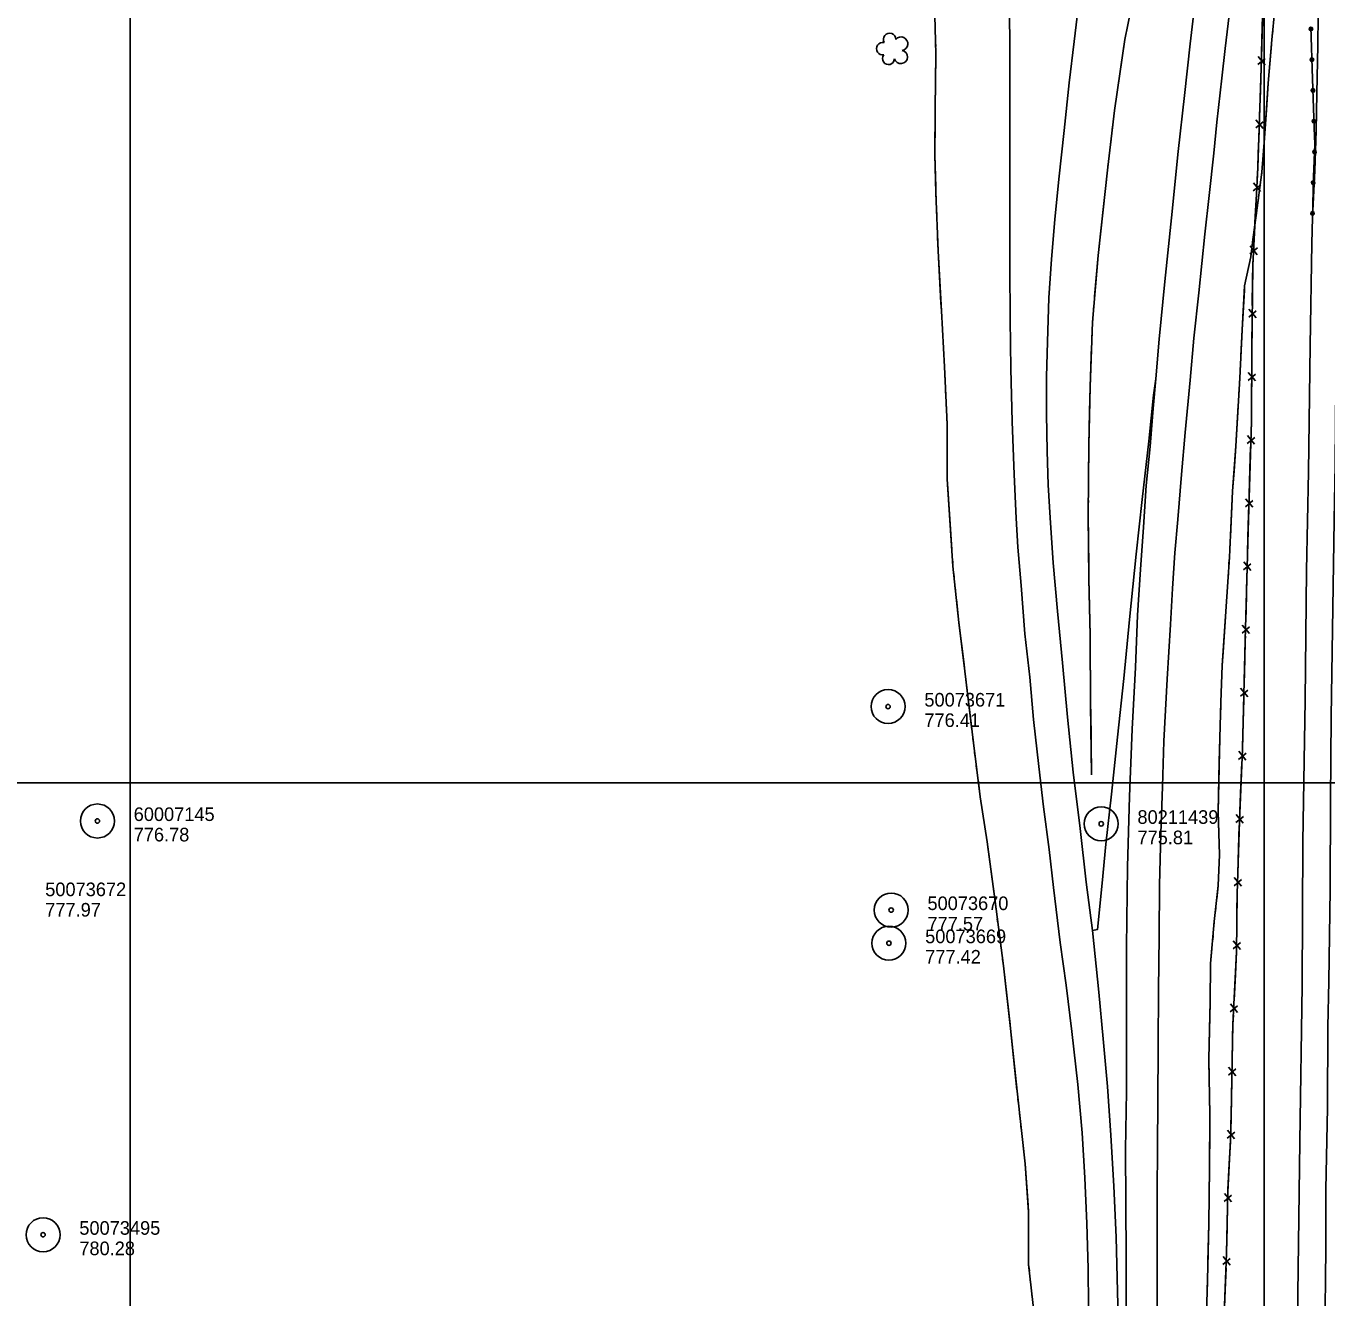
# Model space of a CAD drawing. Extents: x 591954 to 597000, y 198576 to 213500.
# Drawn here: x 593454 to 594027, y 205273 to 205834 of the extents above; entities that cross this region are included whole.
import ezdxf

# ---------------------------------------------------------------- set-up
doc = ezdxf.new("R2010")
doc.units = 0
for name, color, linetype in [('Level 10', 7, 'Continuous'), ('Level 11', 7, 'Continuous'), ('Level 15', 7, 'Continuous'), ('Level 17', 7, 'Continuous'), ('Level 18', 7, 'Continuous'), ('Level 19', 7, 'Continuous'), ('Level 6', 7, 'Continuous')]:
    doc.layers.add(name, color=color, linetype=linetype)

msp = doc.modelspace()

# ---------------------------------------------------------------- linework, layer by layer
at = {"layer": 'Level 10'}
for p, q in [((593500, 205500), (593500, 207000)), ((593500, 205500), (593500, 207000)), ((594000, 205500), (594000, 207000)), ((594000, 205500), (594000, 207000)), ((593500, 204500), (593500, 206500)), ((594000, 204500), (594000, 206500)), ((594000, 204500), (594000, 206500)), ((593500, 204500), (593500, 206000)), ((594000, 204500), (594000, 206000)), ((592000, 205500), (594000, 205500)), ((592500, 205500), (594000, 205500)), ((593000, 205500), (595500, 205500)), ((593500, 205500), (595500, 205500)), ((593500, 205500), (595500, 205500)), ((593500, 205500), (595500, 205500)), ((593500, 204000), (593500, 205500)), ((594000, 204000), (594000, 205500))]:
    msp.add_line(p, q, dxfattribs=at)
at = {"layer": 'Level 11'}
for points in [[(594026.44, 205984.26), (594026.07, 205966.42), (594025.43, 205938.27), (594024.9, 205908.48), (594024.53, 205883.05), (594024.07, 205851.78), (594023.71, 205825.08), (594023.22, 205804.18), (594023.02, 205787.52), (594022.46, 205770.02), (594021.35, 205749.26)], [(593887.58, 205849.78), (593887.89, 205826.52), (593887.94, 205804.46), (593887.95, 205776.7), (593887.85, 205750.87), (593887.83, 205727.59), (593888.06, 205704.39), (593888.3, 205682.5), (593888.93, 205659.32), (593889.79, 205636.05), (593890.69, 205616.73), (593891.46, 205603.97), (593892.86, 205587.07), (593894.58, 205565.71), (593896.72, 205546.63), (593898.39, 205527.97), (593900.69, 205507.21), (593902.8, 205489.51), (593905.27, 205470.63), (593907.2, 205453.83), (593910.09, 205429.67), (593912.68, 205410.84), (593915.18, 205390.46), (593917.82, 205366.96), (593919.83, 205345.7), (593920.95, 205325.89), (593921.83, 205305.7), (593922.39, 205285.95), (593922.65, 205269.52)], [(593970.12, 205848.46), (593967.45, 205825.91), (593964.95, 205803.04), (593962.16, 205778.45), (593959.12, 205749.22), (593956.28, 205721.04), (593953.78, 205695.58), (593952.33, 205678.14), (593951.13, 205665.13), (593949.74, 205648.3), (593948.01, 205631.18), (593946.88, 205612.73), (593945.54, 205594.17), (593944.27, 205573.95), (593943.26, 205550.96), (593941.83, 205523.74), (593940.73, 205493.97), (593939.83, 205463.02), (593939.34, 205427.73), (593939.34, 205397.58), (593939.29, 205364.01), (593938.97, 205338.33), (593939, 205315.05), (593939.23, 205290.45), (593939.18, 205267.54)], [(593935.97, 205252.35), (593935.39, 205275.72), (593934.79, 205299.73), (593933.74, 205322.2), (593932.39, 205344.72), (593930.93, 205366.21), (593929.07, 205387.13), (593927.17, 205407.72), (593924.37, 205434.96), (593921.58, 205456.29), (593918.87, 205479.96), (593915.81, 205504.74), (593913.38, 205528.96), (593911.14, 205552.93), (593908.93, 205575.68), (593907.08, 205597.09), (593905.67, 205616.88), (593904.86, 205631.4), (593904.31, 205646.24), (593904.05, 205662.64), (593904.1, 205679.02), (593904.45, 205694.53), (593905.15, 205713.93), (593906.31, 205730.97), (593907.67, 205748.47), (593909.47, 205766.16), (593911.91, 205787.71), (593914.05, 205808.69), (593916.28, 205826.83), (593918.5, 205845.4)], [(593985.03, 205842.18), (593982.88, 205823.75), (593981.4, 205810.73), (593979.12, 205791.28), (593977.92, 205777.67), (593975.78, 205759.03), (593973.92, 205741.88), (593971.19, 205716.02), (593969.04, 205696.05), (593967.46, 205677.58), (593965.17, 205654.44), (593963.62, 205636), (593961.92, 205616.16), (593960.69, 205601.43), (593959.68, 205585.72), (593958.71, 205569.91), (593957.21, 205545.72), (593955.85, 205518.48), (593955.18, 205498.36), (593954.43, 205477.72), (593953.92, 205454.87), (593953.71, 205432.49), (593953.53, 205408.61), (593953.33, 205384.23), (593953.22, 205358.77), (593953.05, 205340.18), (593952.8, 205318.4), (593952.8, 205295.19), (593952.83, 205274.34), (593952.83, 205252.67)], [(594034, 205842.33), (594033.28, 205806.43), (594032.86, 205777.99), (594032.56, 205739.53), (594032.16, 205705.16), (594031.63, 205675.36), (594031.43, 205640.48), (594030.98, 205615.71), (594029.63, 205529.08), (594029.38, 205492.27), (594029.11, 205453.08), (594028.51, 205412.47), (594028.15, 205392.44), (594027.94, 205356.69), (594027.31, 205320.7), (594027.23, 205294.59), (594026.37, 205216.35), (594025.95, 205182.33), (594025.49, 205139.55), (594024.98, 205101.82), (594024.63, 205068.11), (594024.13, 205026.24), (594023.86, 205005.44), (594023.86, 205000.64)], [(593952.33, 205678.14), (593951.23, 205671.01), (593949.17, 205650.61), (593946.3, 205624.95), (593943.61, 205600.93), (593940.67, 205572.09), (593938.1, 205546.1), (593935.34, 205520.19), (593932.74, 205494.98), (593930.27, 205472.96), (593928.59, 205455.76), (593926.53, 205435.36), (593924.37, 205434.96)]]:
    msp.add_lwpolyline(points, dxfattribs=at)
at = {"layer": 'Level 15'}
for p, q in [((593997.23, 205816.69), (594000.49, 205819.39)), ((594000.46, 205816.42), (593997.34, 205820.24)), ((593996.33, 205788.85), (593999.59, 205791.54)), ((593999.56, 205788.57), (593996.45, 205792.39)), ((593995.22, 205761.04), (593998.54, 205763.67)), ((593998.45, 205760.7), (593995.41, 205764.58)), ((593993.75, 205733.22), (593997.06, 205735.85)), ((593996.97, 205732.88), (593993.94, 205736.76)), ((593993.26, 205705.31), (593996.46, 205708.07)), ((593996.5, 205705.1), (593993.3, 205708.85)), ((593993.04, 205677.44), (593996.22, 205680.22)), ((593996.27, 205677.25), (593993.06, 205680.99)), ((593995.86, 205649.35), (593992.74, 205653.17)), ((593992.63, 205649.62), (593995.89, 205652.32)), ((593991.76, 205621.77), (593995.02, 205624.47)), ((593994.99, 205621.51), (593991.87, 205625.32)), ((593991.01, 205593.92), (593994.25, 205596.63)), ((593994.24, 205593.67), (593991.1, 205597.46)), ((593990.33, 205566.06), (593993.57, 205568.78)), ((593993.57, 205565.82), (593990.42, 205569.61)), ((593989.6, 205538.22), (593992.84, 205540.93)), ((593992.83, 205537.96), (593989.69, 205541.76)), ((593988.79, 205510.39), (593992.08, 205513.05)), ((593992.02, 205510.09), (593988.94, 205513.94)), ((593987.62, 205482.55), (593990.9, 205485.22)), ((593990.85, 205482.25), (593987.77, 205486.1)), ((593989.99, 205454.42), (593986.87, 205458.24)), ((593986.76, 205454.69), (593990.01, 205457.39)), ((593986.42, 205426.8), (593989.61, 205429.57)), ((593989.65, 205426.61), (593986.45, 205430.35)), ((593985.03, 205399.04), (593988.34, 205401.67)), ((593988.26, 205398.71), (593985.22, 205402.59)), ((593984.34, 205371.15), (593987.56, 205373.88)), ((593987.58, 205370.92), (593984.4, 205374.69)), ((593983.76, 205343.33), (593987.06, 205345.98)), ((593987, 205343.02), (593983.92, 205346.87)), ((593982.47, 205315.47), (593985.7, 205318.2)), ((593985.7, 205315.23), (593982.54, 205319.01)), ((593981.81, 205287.65), (593985.09, 205290.31)), ((593985.04, 205287.34), (593981.95, 205291.19))]:
    msp.add_line(p, q, dxfattribs=at)
for points in [[(593975.87, 204997.82), (593977.04, 205033.51), (593978.15, 205074.79), (593978.41, 205120.41), (593978.97, 205167.86), (593980.27, 205204.22), (593981.49, 205243.1), (593983.51, 205292.55), (593984.06, 205319.78), (593985.37, 205345.52), (593986.25, 205393.57), (593987.91, 205425.5), (593988.14, 205451.04), (593989.14, 205482.93), (593990.48, 205514.84), (593991.75, 205562.83), (593992.93, 205611.2), (593994.43, 205659.31), (593994.61, 205689.66), (593994.99, 205728.27), (593997.26, 205771.22), (593998.83, 205819.65), (593999.71, 205853.13), (594000.08, 205879.1)], [(593999.19, 205833.21), (593999.45, 205843.17)], [(593998.89, 205821.89), (593999.19, 205833.21)], [(593998.37, 205805.36), (593998.69, 205815.32)], [(593998, 205794.05), (593998.37, 205805.36)], [(593997.47, 205777.52), (593997.79, 205787.47)], [(593997, 205766.21), (593997.26, 205771.22), (593997.47, 205777.52)], [(593996.12, 205749.69), (593996.65, 205759.63)], [(593995.52, 205738.39), (593996.12, 205749.69)], [(594021.35, 205749.26), (594021.09, 205737.9), (594020.39, 205692.8), (594019.54, 205637.13), (594018.72, 205593.65), (594018.09, 205536.48), (594017.13, 205474.01), (594016.78, 205410.73), (594015.83, 205341.87), (594014.89, 205274.64), (594014.01, 205199.24), (594013.26, 205125.08), (594012.52, 205059.42), (594011.77, 205000.72)], [(593994.93, 205721.86), (593994.99, 205728.27), (593995.18, 205731.81)], [(593994.81, 205710.54), (593994.93, 205721.86)], [(593994.65, 205694), (593994.75, 205703.96)], [(593994.57, 205682.68), (593994.61, 205689.66), (593994.65, 205694)], [(593994.47, 205666.14), (593994.53, 205676.1)], [(593994.29, 205654.83), (593994.43, 205659.31), (593994.47, 205666.14)], [(593993.78, 205638.29), (593994.09, 205648.25)], [(593993.42, 205626.98), (593993.78, 205638.29)], [(593992.91, 205610.45), (593992.93, 205611.2), (593993.22, 205620.4)], [(593992.64, 205599.13), (593992.91, 205610.45)], [(593992.23, 205582.6), (593992.48, 205592.55)], [(593991.96, 205571.28), (593992.23, 205582.6)], [(593991.54, 205554.74), (593991.75, 205562.83), (593991.8, 205564.7)], [(593991.24, 205543.43), (593991.54, 205554.74)], [(593990.8, 205526.89), (593991.06, 205536.85)], [(593990.5, 205515.58), (593990.8, 205526.89)], [(593989.82, 205499.05), (593990.23, 205509)], [(593989.34, 205487.74), (593989.82, 205499.05)], [(593988.77, 205471.21), (593989.08, 205481.17)], [(593988.42, 205459.9), (593988.77, 205471.21)], [(593988.07, 205443.36), (593988.14, 205451.04), (593988.21, 205453.32)], [(593987.97, 205432.04), (593988.07, 205443.36)], [(593987.39, 205415.52), (593987.9, 205425.46)], [(593986.8, 205404.21), (593987.39, 205415.52)], [(593986.14, 205387.69), (593986.25, 205393.57), (593986.46, 205397.64)], [(593985.94, 205376.37), (593986.14, 205387.69)], [(593985.63, 205359.83), (593985.82, 205369.79)], [(593985.42, 205348.51), (593985.63, 205359.83)], [(593984.68, 205331.99), (593985.19, 205341.94)], [(593984.1, 205320.69), (593984.68, 205331.99)], [(593983.74, 205304.15), (593983.94, 205314.11)], [(593983.51, 205292.83), (593983.74, 205304.15)], [(593982.84, 205276.31), (593983.25, 205286.26)], [(593982.38, 205264.99), (593982.84, 205276.31)]]:
    msp.add_lwpolyline(points, dxfattribs=at)
at = {"layer": 'Level 17'}
msp.add_lwpolyline([(594020.64, 205833.42), (594021.41, 205810.48), (594022.08, 205788.85), (594022.44, 205781.66), (594021.74, 205767.26), (594021.35, 205749.26)], dxfattribs=at)
msp.add_lwpolyline([(594020.64, 205833.42), (594021.41, 205810.48), (594022.08, 205788.85), (594022.44, 205781.66), (594021.74, 205767.26), (594021.35, 205749.26)], dxfattribs=at)
for centre, major_axis, ratio in [((594020.67, 205832.42), (0.789, 0.027), 0.99993), ((594020.67, 205832.42), (0.397, -0.03), 0.999319), ((594021.13, 205818.87), (0.789, 0.027), 0.99993), ((594021.13, 205818.87), (-0.031, -0.397), 0.999466), ((594021.57, 205805.31), (0.789, 0.025), 0.999848), ((594021.57, 205805.31), (0.397, -0.032), 0.999198), ((594021.99, 205791.76), (0.789, 0.025), 0.999848), ((594021.99, 205791.76), (-0.032, -0.397), 0.999545), ((594022.27, 205778.21), (0.789, -0.038), 0.999923), ((594022.27, 205778.21), (0.393, -0.063), 0.999946), ((594021.68, 205764.66), (-0.017, -0.79), 0.999768), ((594021.68, 205764.66), (-0.052, -0.395), 0.999771), ((594021.39, 205751.1), (0.79, -0.017), 0.999599), ((594021.39, 205751.1), (-0.052, -0.395), 0.999771)]:
    msp.add_ellipse(centre, major_axis=major_axis, ratio=ratio, dxfattribs=at)
at = {"layer": 'Level 18'}
for centre, radius, start, end in [((593834.89, 205827.78), 2.78, 1.39455, 209.16754), ((593831.89, 205823.7), 2.78, 78.07156, 279.08261), ((593839.93, 205825.92), 2.97, 278.42366, 139.65754), ((593834.35, 205819.3), 2.61, 140.77971, 358.71232), ((593839.82, 205820.07), 2.97, 196.07448, 79.04774)]:
    msp.add_arc(centre, radius, start, end, dxfattribs=at)
at = {"layer": 'Level 19'}
for points in [[(593898.6, 205265.77), (593896.19, 205287.67), (593896.16, 205310.81), (593894.65, 205331.99), (593891.06, 205364.08), (593888.24, 205391.74), (593885.06, 205419.35), (593881.21, 205448.96), (593877.83, 205473.98), (593874.86, 205493.86), (593871.81, 205517.73), (593868.09, 205549.31), (593865.38, 205570.73), (593862.8, 205595.6), (593860.33, 205633.92), (593860.22, 205658.18), (593859.11, 205683.38), (593857.73, 205708.12), (593856.28, 205734.54), (593855.31, 205760.1), (593854.87, 205776.98), (593855.04, 205797.32), (593855.29, 205821.38), (593854.62, 205844.09)], [(593923.92, 205503.57), (593923.52, 205534.37), (593923.26, 205565.13), (593922.74, 205590.17), (593922.47, 205618.1), (593922.69, 205648.84), (593923.31, 205674.59), (593924.33, 205703.14), (593926.79, 205732.59), (593931.08, 205771.45), (593934.09, 205796.47), (593938.6, 205827.76), (593941.2, 205840.65), (593942.48, 205846.98)], [(593942.48, 205846.98), (593941.2, 205840.65), (593938.6, 205827.76), (593937.88, 205822.74)], [(593974.52, 205260.06), (593975.21, 205286.71), (593975.66, 205305.76), (593975.95, 205330.34), (593976.14, 205353.48), (593975.59, 205378.33), (593976.29, 205403.12), (593976.43, 205420.44), (593978.07, 205438.96), (593979.76, 205454.73), (593980.42, 205468.36), (593979.71, 205487.35), (593980.27, 205509.27), (593980.94, 205535.61), (593981.52, 205551.79), (593983.36, 205577.83), (593984.71, 205599.48), (593986.1, 205628.6), (593987.6, 205648.46), (593989.26, 205678.45), (593990.35, 205699.81), (593991.45, 205719.23), (593994.16, 205731.91), (593995.09, 205739.59), (593996.48, 205750.15), (593999.06, 205769.33), (594000.24, 205784.26), (594001.78, 205808.47), (594003.46, 205827.61), (594004.79, 205841.15)], [(593854.96, 205832.66), (593855.02, 205830.67)], [(594003.65, 205829.51), (594003.84, 205831.5)], [(593855.13, 205826.67), (593855.19, 205824.67)], [(594001.02, 205796.62), (594001.78, 205808.47), (594003.28, 205825.53)], [(593855.28, 205820.67), (593855.04, 205797.32), (593854.99, 205791.67)], [(593937.88, 205822.74), (593934.09, 205796.47), (593933.8, 205794.03)], [(593998.84, 205767.71), (593999.06, 205769.33), (594000.24, 205784.26), (594001.02, 205796.62)], [(593854.99, 205791.67), (593854.87, 205776.98), (593855.24, 205762.68)], [(593933.32, 205790.06), (593933.08, 205788.08)], [(593932.61, 205784.11), (593932.37, 205782.12)], [(593931.65, 205776.16), (593931.89, 205778.15)], [(593931.17, 205772.19), (593931.08, 205771.45), (593927.98, 205743.37)], [(593998.04, 205761.76), (593998.3, 205763.74)], [(593855.36, 205758.68), (593855.44, 205756.68)], [(593997.24, 205755.81), (593997.5, 205757.8)], [(593855.59, 205752.68), (593855.67, 205750.68)], [(593996.44, 205749.87), (593996.48, 205750.15), (593996.7, 205751.85)], [(593855.82, 205746.69), (593855.9, 205744.69)], [(593991.34, 205717.3), (593991.45, 205719.23), (593994.16, 205731.91), (593995.09, 205739.59), (593995.92, 205745.9)], [(593856.05, 205740.69), (593856.28, 205734.54), (593857.54, 205711.73)], [(593927.98, 205743.37), (593926.79, 205732.59), (593925.28, 205714.5)], [(593989.77, 205688.35), (593990.35, 205699.81), (593991.34, 205717.3)], [(593857.54, 205711.73), (593857.73, 205708.12), (593859.11, 205683.38), (593859.14, 205682.77)], [(593924.95, 205710.51), (593924.78, 205708.52)], [(593924.45, 205704.53), (593924.33, 205703.14), (593924.31, 205702.54)], [(593924.17, 205698.54), (593924.09, 205696.54)], [(593923.95, 205692.54), (593923.31, 205674.59), (593923.05, 205663.56)], [(593989.46, 205682.35), (593989.56, 205684.35)], [(593859.31, 205678.78), (593859.4, 205676.78)], [(593989.15, 205676.36), (593989.26, 205678.36)], [(593859.58, 205672.78), (593859.66, 205670.79)], [(593988.82, 205670.37), (593988.93, 205672.37)], [(593859.84, 205666.79), (593859.93, 205664.79)], [(593986.77, 205637.43), (593987.6, 205648.46), (593988.59, 205666.38)], [(593860.1, 205660.8), (593860.22, 205658.18), (593860.33, 205633.92), (593860.47, 205631.8)], [(593923.05, 205663.56), (593922.69, 205648.84), (593922.59, 205634.56)], [(593985.14, 205608.48), (593986.1, 205628.6), (593986.77, 205637.43)], [(593860.47, 205631.8), (593862.33, 205602.86)], [(593922.56, 205630.56), (593922.55, 205628.56)], [(593922.52, 205624.56), (593922.51, 205622.56)], [(593922.48, 205618.56), (593922.47, 205618.1), (593922.49, 205616.56)], [(593922.53, 205612.56), (593922.74, 205590.17), (593922.88, 205583.56)], [(593984.85, 205602.49), (593984.95, 205604.49)], [(593862.59, 205598.87), (593862.72, 205596.88)], [(593984.52, 205596.5), (593984.65, 205598.5)], [(593863.08, 205592.89), (593863.29, 205590.9)], [(593984.15, 205590.51), (593984.27, 205592.51)], [(593863.7, 205586.92), (593863.91, 205584.93)], [(593981.93, 205557.59), (593983.36, 205577.83), (593983.9, 205586.52)], [(593864.32, 205580.96), (593865.38, 205570.73), (593867.73, 205552.16)], [(593922.88, 205583.56), (593923.26, 205565.13), (593923.35, 205554.57)], [(593980.76, 205528.61), (593980.94, 205535.61), (593981.52, 205551.79), (593981.93, 205557.59)], [(593867.73, 205552.16), (593868.09, 205549.31), (593871.15, 205523.36)], [(593923.39, 205550.57), (593923.4, 205548.57)], [(593923.44, 205544.57), (593923.45, 205542.57)], [(593923.49, 205538.57), (593923.51, 205536.57)], [(593923.55, 205532.57), (593923.92, 205503.57)], [(593980.61, 205522.61), (593980.66, 205524.61)], [(593871.62, 205519.39), (593871.81, 205517.73), (593871.85, 205517.4)], [(593980.46, 205516.62), (593980.51, 205518.62)], [(593872.36, 205513.43), (593872.61, 205511.45)], [(593980.31, 205510.62), (593980.36, 205512.62)], [(593873.12, 205507.48), (593873.37, 205505.5)], [(593980.08, 205477.63), (593979.71, 205487.35), (593980.2, 205506.62)], [(593873.88, 205501.53), (593874.86, 205493.86), (593877.83, 205473.98), (593877.98, 205472.83)], [(593979.11, 205448.69), (593979.76, 205454.73), (593980.42, 205468.36), (593980.08, 205477.63)], [(593877.98, 205472.83), (593881.21, 205448.96), (593881.85, 205444.08)], [(593978.48, 205442.72), (593978.69, 205444.71)], [(593882.36, 205440.12), (593882.62, 205438.13)], [(593977.88, 205436.75), (593978.05, 205438.75)], [(593883.14, 205434.17), (593883.4, 205432.18)], [(593977.35, 205430.78), (593977.53, 205432.77)], [(593883.91, 205428.22), (593884.17, 205426.23)], [(593976.14, 205397.82), (593976.29, 205403.12), (593976.43, 205420.44), (593976.99, 205426.79)], [(593884.68, 205422.27), (593885.06, 205419.35), (593888.04, 205393.46)], [(593975.8, 205368.83), (593975.59, 205378.33), (593976.14, 205397.82)], [(593888.04, 205393.46), (593888.24, 205391.74), (593891, 205364.61)], [(593891.44, 205360.64), (593891.67, 205358.65)], [(593975.93, 205362.83), (593975.89, 205364.83)], [(593892.11, 205354.68), (593892.33, 205352.69)], [(593976.06, 205356.83), (593976.02, 205358.83)], [(593892.78, 205348.71), (593893, 205346.73)], [(593976.11, 205350.83), (593976.13, 205352.83)], [(593975.8, 205317.84), (593975.95, 205330.34), (593976.08, 205346.83)], [(593893.45, 205342.75), (593894.65, 205331.99), (593895.94, 205313.86)], [(593975.26, 205288.84), (593975.66, 205305.76), (593975.8, 205317.84)], [(593895.94, 205313.86), (593896.16, 205310.81), (593896.19, 205287.67), (593896.5, 205284.89)], [(593896.93, 205280.91), (593897.15, 205278.92)], [(593975.11, 205282.84), (593975.16, 205284.84)], [(593897.59, 205274.95), (593897.81, 205272.96)], [(593974.95, 205276.85), (593975.01, 205278.85)]]:
    msp.add_lwpolyline(points, dxfattribs=at)
at = {"layer": 'Level 6'}
for centre, radius in [((593834.21, 205533.67), 7.5), ((593834.21, 205533.67), 7.5), ((593834.21, 205533.67), 7.5), ((593834.21, 205533.67), 7.5), ((593834.21, 205533.67), 7.5), ((593834.21, 205533.67), 0.96), ((593834.21, 205533.67), 0.96), ((593834.21, 205533.67), 0.96), ((593834.21, 205533.67), 0.96), ((593834.21, 205533.67), 0.96), ((593485.52, 205483.21), 7.5), ((593485.52, 205483.21), 7.5), ((593485.52, 205483.21), 7.5), ((593485.52, 205483.21), 7.5), ((593928.18, 205481.96), 7.5), ((593928.18, 205481.96), 7.5), ((593928.18, 205481.96), 7.5), ((593928.18, 205481.96), 7.5), ((593485.52, 205483.21), 0.96), ((593485.52, 205483.21), 0.96), ((593485.52, 205483.21), 0.96), ((593485.52, 205483.21), 0.96), ((593928.18, 205481.96), 0.96), ((593928.18, 205481.96), 0.96), ((593928.18, 205481.96), 0.96), ((593928.18, 205481.96), 0.96), ((593835.57, 205443.94), 7.5), ((593835.57, 205443.94), 7.5), ((593835.57, 205443.94), 7.5), ((593835.57, 205443.94), 0.96), ((593835.57, 205443.94), 0.96), ((593835.57, 205443.94), 0.96), ((593834.56, 205429.34), 7.5), ((593834.56, 205429.34), 7.5), ((593834.56, 205429.34), 7.5), ((593834.56, 205429.34), 0.96), ((593834.56, 205429.34), 0.96), ((593834.56, 205429.34), 0.96), ((593461.55, 205300.78), 7.5), ((593461.55, 205300.78), 7.5), ((593461.55, 205300.78), 7.5), ((593461.55, 205300.78), 0.96), ((593461.55, 205300.78), 0.96), ((593461.55, 205300.78), 0.96)]:
    msp.add_circle(centre, radius, dxfattribs=at)

# ---------------------------------------------------------------- texts
for s, p in [('50073671', (593850.21, 205533.67)), ('50073671', (593850.21, 205533.67)), ('50073671', (593850.21, 205533.67)), ('50073671', (593850.21, 205533.67)), ('50073671', (593850.21, 205533.67)), ('776.41', (593850.21, 205524.67)), ('776.41', (593850.21, 205524.67)), ('776.41', (593850.21, 205524.67)), ('776.41', (593850.21, 205524.67)), ('776.41', (593850.21, 205524.67)), ('60007145', (593501.52, 205483.21)), ('60007145', (593501.52, 205483.21)), ('60007145', (593501.52, 205483.21)), ('60007145', (593501.52, 205483.21)), ('80211439', (593944.18, 205481.96)), ('80211439', (593944.18, 205481.96)), ('80211439', (593944.18, 205481.96)), ('80211439', (593944.18, 205481.96)), ('776.78', (593501.52, 205474.21)), ('776.78', (593501.52, 205474.21)), ('776.78', (593501.52, 205474.21)), ('776.78', (593501.52, 205474.21)), ('775.81', (593944.18, 205472.96)), ('775.81', (593944.18, 205472.96)), ('775.81', (593944.18, 205472.96)), ('775.81', (593944.18, 205472.96)), ('50073672', (593462.51, 205450.07)), ('50073672', (593462.51, 205450.07)), ('50073672', (593462.51, 205450.07)), ('777.97', (593462.51, 205441.07)), ('777.97', (593462.51, 205441.07)), ('777.97', (593462.51, 205441.07)), ('50073670', (593851.57, 205443.94)), ('50073670', (593851.57, 205443.94)), ('50073670', (593851.57, 205443.94)), ('777.57', (593851.57, 205434.94)), ('777.57', (593851.57, 205434.94)), ('777.57', (593851.57, 205434.94)), ('50073669', (593850.56, 205429.34)), ('50073669', (593850.56, 205429.34)), ('50073669', (593850.56, 205429.34)), ('777.42', (593850.56, 205420.34)), ('777.42', (593850.56, 205420.34)), ('777.42', (593850.56, 205420.34)), ('50073495', (593477.55, 205300.78)), ('50073495', (593477.55, 205300.78)), ('50073495', (593477.55, 205300.78)), ('780.28', (593477.55, 205291.78)), ('780.28', (593477.55, 205291.78)), ('780.28', (593477.55, 205291.78))]:
    msp.add_text(s, height=6, dxfattribs=at).set_placement(p)

doc.saveas('drawing.dxf')
